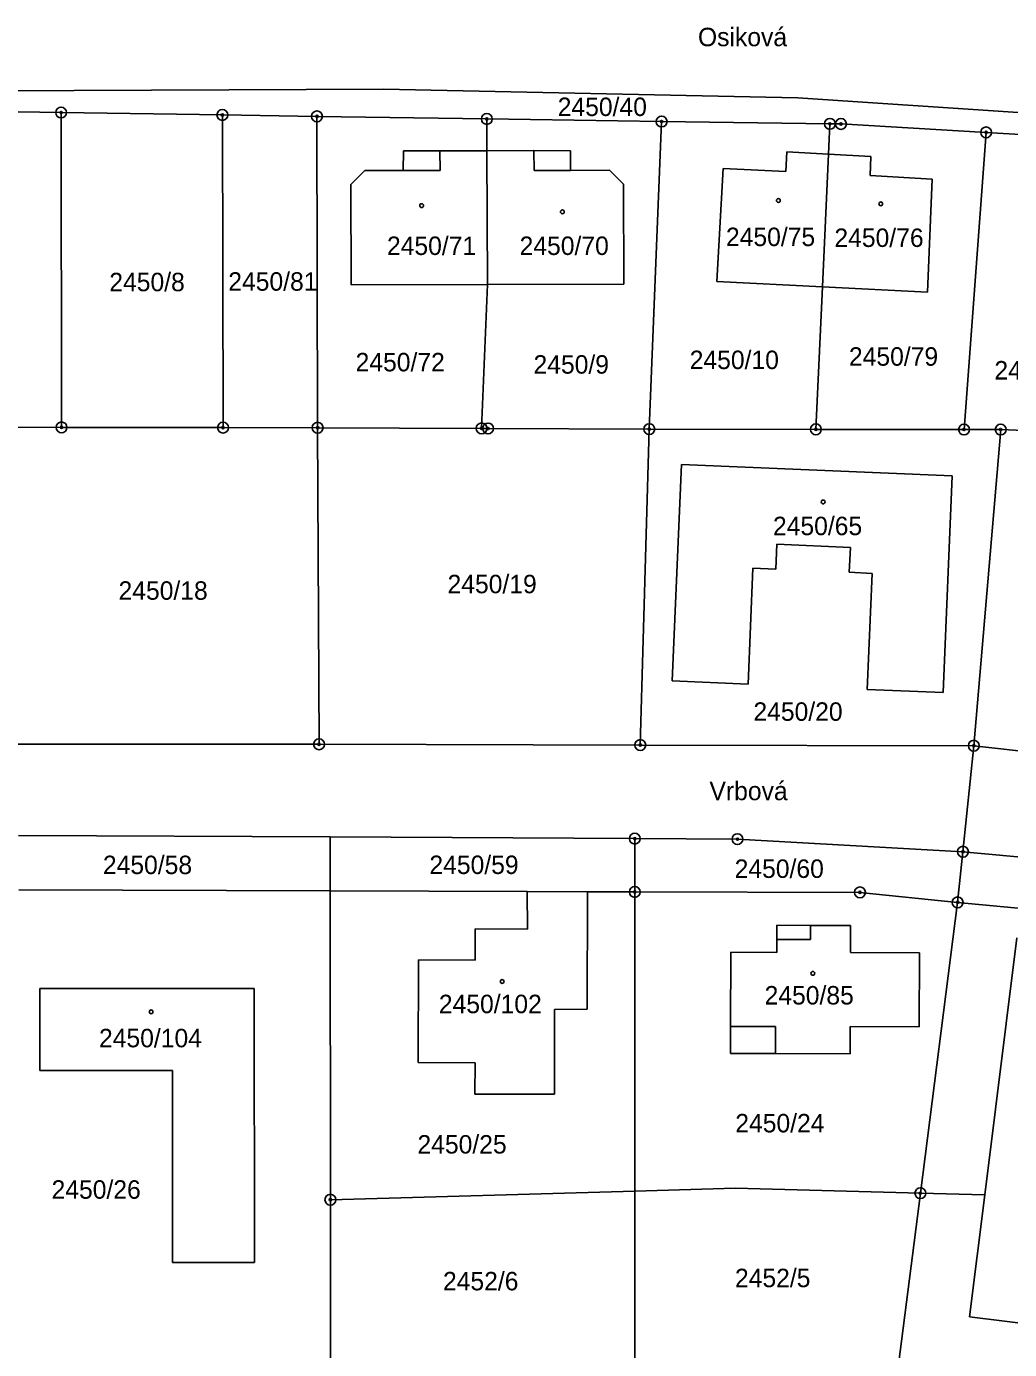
# Model space of a CAD drawing. Extents: x -755819 to -753140, y -1169796 to -1166000.
# Drawn here: x -754936.1 to -754845.6, y -1168442.4 to -1168320.5 of the extents above; entities that cross this region are included whole.
import ezdxf

# ---------------------------------------------------------------- set-up
doc = ezdxf.new("R2010")
doc.units = 0
for name, color, linetype in [('Vrstva 1', 7, 'Continuous'), ('Vrstva 15', 7, 'Continuous'), ('Vrstva 18', 7, 'Continuous'), ('Vrstva 19', 7, 'Continuous'), ('Vrstva 24', 7, 'Continuous'), ('Vrstva 25', 7, 'Continuous'), ('Vrstva 4', 7, 'Continuous')]:
    doc.layers.add(name, color=color, linetype=linetype)

msp = doc.modelspace()

# ---------------------------------------------------------------- linework, layer by layer
at = {"layer": 'Vrstva 1'}
for p, q in [((-754961.82, -1168326.5), (-754903.24, -1168326.27)), ((-754903.24, -1168326.27), (-754865.08, -1168327.07)), ((-754865.08, -1168327.07), (-754843.85, -1168328.48)), ((-754939.96, -1168328.31), (-754932.94, -1168328.41)), ((-754932.9, -1168357.41), (-754932.94, -1168328.41)), ((-754932.94, -1168328.41), (-754918.08, -1168328.63)), ((-754918.08, -1168328.63), (-754909.37, -1168328.76)), ((-754918.02, -1168357.43), (-754918.08, -1168328.63)), ((-754909.37, -1168328.76), (-754909.31, -1168357.44)), ((-754909.37, -1168328.76), (-754893.72, -1168329)), ((-754893.72, -1168329), (-754877.62, -1168329.24)), ((-754893.72, -1168329), (-754893.71, -1168331.95)), ((-754877.62, -1168329.24), (-754878.75, -1168357.57)), ((-754877.62, -1168329.24), (-754862.12, -1168329.45)), ((-754862.12, -1168329.45), (-754862.25, -1168332.25)), ((-754862.12, -1168329.45), (-754861.1, -1168329.46)), ((-754861.1, -1168329.46), (-754847.72, -1168330.24)), ((-754847.72, -1168330.24), (-754849.76, -1168357.61)), ((-754847.72, -1168330.24), (-754844.02, -1168330.46)), ((-754901.43, -1168333.76), (-754901.4, -1168331.95)), ((-754901.4, -1168331.95), (-754898.04, -1168331.93)), ((-754898.04, -1168331.93), (-754893.71, -1168331.95)), ((-754893.71, -1168331.95), (-754889.39, -1168331.92)), ((-754893.71, -1168331.95), (-754893.66, -1168344.25)), ((-754889.39, -1168331.92), (-754886.02, -1168331.95)), ((-754886.02, -1168331.95), (-754886.01, -1168333.74)), ((-754866.17, -1168333.83), (-754866.09, -1168332.04)), ((-754866.09, -1168332.04), (-754862.25, -1168332.25)), ((-754862.25, -1168332.25), (-754862.81, -1168344.45)), ((-754862.25, -1168332.25), (-754858.34, -1168332.46)), ((-754858.34, -1168332.46), (-754858.39, -1168334.22)), ((-754906.25, -1168335.04), (-754904.97, -1168333.76)), ((-754904.97, -1168333.76), (-754901.43, -1168333.76)), ((-754886.01, -1168333.74), (-754882.43, -1168333.72)), ((-754882.43, -1168333.72), (-754881.12, -1168335.01)), ((-754872.53, -1168343.96), (-754871.95, -1168333.56)), ((-754871.95, -1168333.56), (-754866.17, -1168333.83)), ((-754858.39, -1168334.22), (-754852.68, -1168334.55)), ((-754852.68, -1168334.55), (-754853.13, -1168344.94)), ((-754906.22, -1168344.27), (-754906.25, -1168335.04)), ((-754881.12, -1168335.01), (-754881.1, -1168344.23)), ((-754893.66, -1168344.25), (-754906.22, -1168344.27)), ((-754893.66, -1168344.25), (-754894.2, -1168357.5)), ((-754881.1, -1168344.23), (-754893.66, -1168344.25)), ((-754862.81, -1168344.45), (-754872.53, -1168343.96)), ((-754862.81, -1168344.45), (-754863.41, -1168357.59)), ((-754853.13, -1168344.94), (-754862.81, -1168344.45)), ((-754939.92, -1168357.4), (-754932.9, -1168357.41)), ((-754932.9, -1168357.41), (-754918.02, -1168357.43)), ((-754918.02, -1168357.43), (-754909.31, -1168357.44)), ((-754909.31, -1168357.44), (-754909.18, -1168386.6)), ((-754909.31, -1168357.44), (-754894.2, -1168357.5)), ((-754894.2, -1168357.5), (-754893.6, -1168357.51)), ((-754893.6, -1168357.51), (-754878.75, -1168357.57)), ((-754878.75, -1168357.57), (-754879.58, -1168386.67)), ((-754863.41, -1168357.59), (-754878.75, -1168357.57)), ((-754849.76, -1168357.61), (-754863.41, -1168357.59)), ((-754846.38, -1168357.61), (-754849.76, -1168357.61)), ((-754846.38, -1168357.61), (-754848.86, -1168386.73)), ((-754835.89, -1168358.07), (-754846.38, -1168357.61)), ((-754876.65, -1168380.77), (-754875.8, -1168360.82)), ((-754875.8, -1168360.82), (-754850.85, -1168361.87)), ((-754850.85, -1168361.87), (-754851.68, -1168381.83)), ((-754867, -1168368.18), (-754867.1, -1168370.48)), ((-754860.21, -1168368.47), (-754867, -1168368.18)), ((-754860.33, -1168370.76), (-754860.21, -1168368.47)), ((-754869.2, -1168370.39), (-754869.65, -1168381.06)), ((-754867.1, -1168370.48), (-754869.2, -1168370.39)), ((-754858.22, -1168370.87), (-754860.33, -1168370.76)), ((-754858.68, -1168381.54), (-754858.22, -1168370.87)), ((-754869.65, -1168381.06), (-754876.65, -1168380.77)), ((-754851.68, -1168381.83), (-754858.68, -1168381.54)), ((-754909.18, -1168386.6), (-754939.73, -1168386.6)), ((-754879.58, -1168386.67), (-754909.18, -1168386.6)), ((-754848.86, -1168386.73), (-754879.58, -1168386.67)), ((-754848.86, -1168386.73), (-754849.86, -1168396.5)), ((-754848.86, -1168386.73), (-754828.67, -1168389)), ((-754936.86, -1168394.99), (-754908.15, -1168395.14)), ((-754908.15, -1168400.11), (-754908.15, -1168395.14)), ((-754908.15, -1168395.14), (-754880.09, -1168395.29)), ((-754880.09, -1168400.2), (-754880.09, -1168395.29)), ((-754880.09, -1168395.29), (-754870.63, -1168395.34)), ((-754870.63, -1168395.34), (-754849.86, -1168396.5)), ((-754849.86, -1168396.5), (-754850.35, -1168401.16)), ((-754849.86, -1168396.5), (-754799.37, -1168401.2)), ((-754936.84, -1168400.02), (-754908.15, -1168400.11)), ((-754908.15, -1168400.11), (-754908.13, -1168428.55)), ((-754908.15, -1168400.11), (-754890.01, -1168400.17)), ((-754890.01, -1168400.17), (-754889.98, -1168403.63)), ((-754884.45, -1168400.19), (-754890.01, -1168400.17)), ((-754884.47, -1168410.99), (-754884.45, -1168400.19)), ((-754884.45, -1168400.19), (-754880.09, -1168400.2)), ((-754880.09, -1168400.2), (-754859.35, -1168400.24)), ((-754880.09, -1168400.2), (-754880.09, -1168427.76)), ((-754859.35, -1168400.24), (-754850.35, -1168401.16)), ((-754850.35, -1168401.16), (-754853.78, -1168427.95)), ((-754802.1, -1168405.71), (-754850.35, -1168401.16)), ((-754889.98, -1168403.63), (-754894.79, -1168403.61)), ((-754894.79, -1168403.61), (-754894.79, -1168406.48)), ((-754867, -1168403.27), (-754863.9, -1168403.28)), ((-754867, -1168404.57), (-754867, -1168403.27)), ((-754863.9, -1168403.28), (-754860.21, -1168403.29)), ((-754860.21, -1168403.29), (-754860.21, -1168405.79)), ((-754867.01, -1168405.77), (-754867, -1168404.57)), ((-754847.84, -1168428.11), (-754844.9, -1168404.43)), ((-754900.03, -1168406.46), (-754900.05, -1168415.92)), ((-754894.79, -1168406.48), (-754900.03, -1168406.46)), ((-754871.27, -1168412.59), (-754871.25, -1168405.76)), ((-754871.25, -1168405.76), (-754867.01, -1168405.77)), ((-754860.21, -1168405.79), (-754853.86, -1168405.8)), ((-754853.86, -1168405.8), (-754853.88, -1168412.63)), ((-754934.89, -1168409.11), (-754915.15, -1168409.1)), ((-754934.89, -1168416.66), (-754934.89, -1168409.11)), ((-754915.15, -1168409.1), (-754915.12, -1168434.33)), ((-754887.49, -1168418.83), (-754887.48, -1168411.02)), ((-754887.48, -1168411.02), (-754884.47, -1168410.99)), ((-754871.27, -1168415.08), (-754871.27, -1168412.59)), ((-754853.88, -1168412.63), (-754860.26, -1168412.61)), ((-754860.26, -1168412.61), (-754860.26, -1168415.1)), ((-754900.05, -1168415.92), (-754894.81, -1168415.93)), ((-754894.81, -1168415.93), (-754894.82, -1168418.82)), ((-754867.14, -1168415.09), (-754871.27, -1168415.08)), ((-754860.26, -1168415.1), (-754867.14, -1168415.09)), ((-754922.69, -1168416.66), (-754934.89, -1168416.66)), ((-754922.67, -1168434.33), (-754922.69, -1168416.66)), ((-754894.82, -1168418.82), (-754887.49, -1168418.83)), ((-754880.09, -1168427.76), (-754908.13, -1168428.55)), ((-754870.8, -1168427.5), (-754880.09, -1168427.76)), ((-754880.09, -1168427.76), (-754880.09, -1168443.46)), ((-754853.78, -1168427.95), (-754870.8, -1168427.5)), ((-754853.78, -1168427.95), (-754855.8, -1168443.74)), ((-754847.84, -1168428.11), (-754853.78, -1168427.95)), ((-754849.24, -1168439.35), (-754847.84, -1168428.11)), ((-754908.13, -1168428.55), (-754908.12, -1168443.17)), ((-754915.12, -1168434.33), (-754922.67, -1168434.33)), ((-754833.32, -1168441.33), (-754849.24, -1168439.35))]:
    msp.add_line(p, q, dxfattribs=at)
at = {"layer": 'Vrstva 24'}
for centre, radius in [((-754932.94, -1168328.41), 0.5), ((-754932.94, -1168328.41), 0.1), ((-754918.08, -1168328.63), 0.5), ((-754918.08, -1168328.63), 0.1), ((-754909.37, -1168328.76), 0.5), ((-754893.72, -1168329), 0.5), ((-754909.37, -1168328.76), 0.1), ((-754893.72, -1168329), 0.1), ((-754877.62, -1168329.24), 0.5), ((-754877.62, -1168329.24), 0.1), ((-754862.12, -1168329.45), 0.5), ((-754862.12, -1168329.45), 0.1), ((-754861.1, -1168329.46), 0.5), ((-754861.1, -1168329.46), 0.1), ((-754847.72, -1168330.24), 0.5), ((-754847.72, -1168330.24), 0.1), ((-754932.9, -1168357.41), 0.5), ((-754932.9, -1168357.41), 0.1), ((-754918.02, -1168357.43), 0.5), ((-754918.02, -1168357.43), 0.1), ((-754909.31, -1168357.44), 0.5), ((-754909.31, -1168357.44), 0.1), ((-754894.2, -1168357.5), 0.5), ((-754894.2, -1168357.5), 0.1), ((-754893.6, -1168357.51), 0.5), ((-754893.6, -1168357.51), 0.1), ((-754878.75, -1168357.57), 0.5), ((-754878.75, -1168357.57), 0.1), ((-754863.41, -1168357.59), 0.5), ((-754863.41, -1168357.59), 0.1), ((-754849.76, -1168357.61), 0.5), ((-754849.76, -1168357.61), 0.1), ((-754846.38, -1168357.61), 0.5), ((-754846.38, -1168357.61), 0.1), ((-754909.18, -1168386.6), 0.5), ((-754909.18, -1168386.6), 0.1), ((-754879.58, -1168386.67), 0.5), ((-754879.58, -1168386.67), 0.1), ((-754848.86, -1168386.73), 0.5), ((-754848.86, -1168386.73), 0.1), ((-754880.09, -1168395.29), 0.5), ((-754880.09, -1168395.29), 0.1), ((-754870.63, -1168395.34), 0.5), ((-754870.63, -1168395.34), 0.1), ((-754849.86, -1168396.5), 0.5), ((-754849.86, -1168396.5), 0.1), ((-754880.09, -1168400.2), 0.5), ((-754880.09, -1168400.2), 0.1), ((-754859.35, -1168400.24), 0.5), ((-754859.35, -1168400.24), 0.1), ((-754850.35, -1168401.16), 0.5), ((-754850.35, -1168401.16), 0.1), ((-754908.13, -1168428.55), 0.5), ((-754908.13, -1168428.55), 0.1), ((-754853.78, -1168427.95), 0.5), ((-754853.78, -1168427.95), 0.1)]:
    msp.add_circle(centre, radius, dxfattribs=at)
at = {"layer": 'Vrstva 25'}
for centre in [(-754899.73, -1168336.98), (-754866.86, -1168336.51), (-754857.43, -1168336.82), (-754886.76, -1168337.56), (-754862.73, -1168364.28), (-754863.69, -1168407.7), (-754892.31, -1168408.45), (-754924.65, -1168411.24)]:
    msp.add_circle(centre, 0.175, dxfattribs=at)
at = {"layer": 'Vrstva 4'}
for p, q in [((-754898.02, -1168333.76), (-754898.04, -1168331.93)), ((-754889.39, -1168331.92), (-754889.37, -1168333.76)), ((-754901.43, -1168333.76), (-754898.02, -1168333.76)), ((-754889.37, -1168333.76), (-754886.01, -1168333.74)), ((-754863.91, -1168404.58), (-754863.9, -1168403.28)), ((-754867, -1168404.57), (-754863.91, -1168404.58)), ((-754871.27, -1168412.59), (-754867.13, -1168412.6)), ((-754867.13, -1168412.6), (-754867.14, -1168415.09))]:
    msp.add_line(p, q, dxfattribs=at)

# ---------------------------------------------------------------- texts
at = {"layer": 'Vrstva 15'}
for s, p in [('Osiková', (-754874.27, -1168322.3)), ('Vrbová', (-754873.21, -1168391.75))]:
    msp.add_text(s, height=1.7, dxfattribs=at).set_placement(p)
at = {"layer": 'Vrstva 18'}
for s, p in [('2450/40', (-754887.19, -1168328.73)), ('2450/8', (-754928.5, -1168344.87)), ('2450/81', (-754917.54, -1168344.82)), ('2450/72', (-754905.81, -1168352.25)), ('2450/10', (-754875.03, -1168352.04)), ('2450/79', (-754860.36, -1168351.73)), ('2450/9', (-754889.42, -1168352.46)), ('2450/80', (-754846.96, -1168353)), ('2450/19', (-754897.34, -1168372.69)), ('2450/18', (-754927.65, -1168373.29)), ('2450/20', (-754869.16, -1168384.44)), ('2450/58', (-754929.09, -1168398.56)), ('2450/59', (-754899.01, -1168398.55)), ('2450/60', (-754870.89, -1168398.91)), ('2450/24', (-754870.83, -1168422.35)), ('2450/25', (-754900.11, -1168424.3)), ('2450/26', (-754933.82, -1168428.46)), ('2452/6', (-754897.76, -1168436.9)), ('2452/5', (-754870.86, -1168436.61))]:
    msp.add_text(s, height=1.7, dxfattribs=at).set_placement(p)
at = {"layer": 'Vrstva 19'}
for s, p in [('2450/75', (-754871.69, -1168340.71)), ('2450/76', (-754861.7, -1168340.79)), ('2450/71', (-754902.92, -1168341.53)), ('2450/70', (-754890.7, -1168341.53)), ('2450/65', (-754867.36, -1168367.34)), ('2450/85', (-754868.13, -1168410.57)), ('2450/102', (-754898.14, -1168411.37)), ('2450/104', (-754929.45, -1168414.51))]:
    msp.add_text(s, height=1.7, dxfattribs=at).set_placement(p)

doc.saveas('drawing.dxf')
